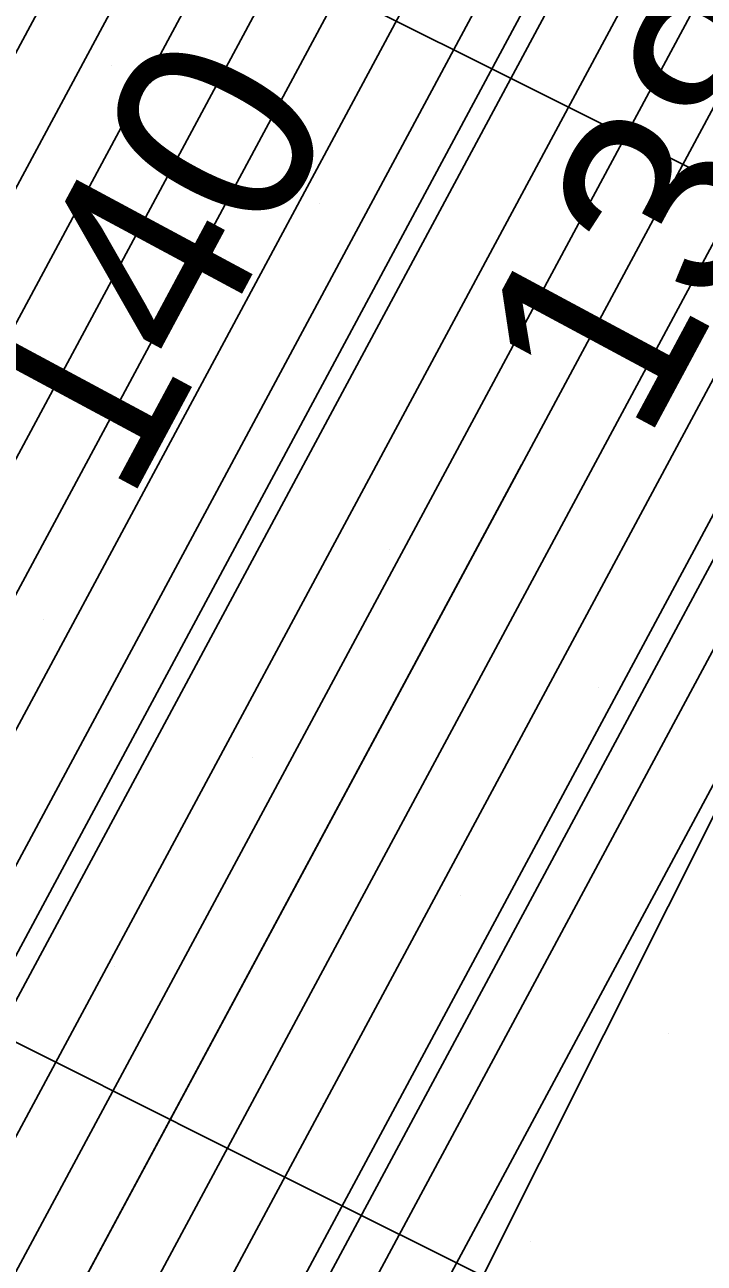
# Model space of a CAD drawing. Extents: x 2354170 to 2357230, y 866100 to 868290.
# Drawn here: x 2355665.91 to 2355672.71, y 867234.55 to 867246.95 of the extents above; entities that cross this region are included whole.
import ezdxf

# ---------------------------------------------------------------- set-up
doc = ezdxf.new("R2010")
doc.units = 0
for name, color, linetype in [('Default', 7, 'Continuous'), ('DTM Contours Major Text', 7, 'Continuous'), ('DTM Contours Minor', 7, 'Continuous'), ('Exist Structure Major Box Culvert or Tunnel Topo', 7, 'Continuous'), ('PH Exist DTM Breakline', 7, 'Continuous'), ('Scratch_Level_0', 7, 'Continuous'), ('Scratch_Level_4', 7, 'Continuous')]:
    doc.layers.add(name, color=color, linetype=linetype)

msp = doc.modelspace()

# ---------------------------------------------------------------- linework, layer by layer
at = {"layer": 'Default'}
for points in [[(2355645.869, 867326.417), (2355648.162, 867324.639), (2355651.924, 867322.582), (2355654.177, 867320.881), (2355661.947, 867313.437), (2355663.054, 867311.864), (2355663.902, 867310.351), (2355664.85, 867307.934), (2355669.257, 867301.131), (2355672.642, 867295.921), (2355674.479, 867290.724), (2355674.486, 867288.66), (2355674.325, 867284.67), (2355675.211, 867274.692), (2355674.412, 867269.33), (2355673.525, 867264.335), (2355672.29, 867259.158), (2355671.635, 867257.315), (2355670.537, 867251.395), (2355664.256, 867239.701)], [(2355657.943, 867229.951), (2355660.389, 867236.567), (2355668.914, 867252.44), (2355670.291, 867259.862), (2355670.665, 867260.915), (2355671.371, 867263.873), (2355672.639, 867271.014), (2355673.12, 867274.244), (2355672.027, 867286.554), (2355672.133, 867289.189), (2355672.129, 867290.552), (2355670.916, 867293.983), (2355666.489, 867300.798), (2355660.725, 867309.696), (2355660.58, 867310.066), (2355660.45, 867310.298), (2355660.28, 867310.538), (2355650.879, 867319.546)], [(2355627.875, 867171.447), (2355632.859, 867174.412), (2355638.568, 867181.563), (2355640.373, 867183.242), (2355646.893, 867192.968), (2355647.497, 867193.747), (2355647.941, 867194.308), (2355653.583, 867204.437), (2355661.979, 867220.21), (2355662.34, 867220.791), (2355662.503, 867221.116), (2355662.651, 867221.439), (2355663.081, 867222.602), (2355676.487, 867247.563), (2355676.564, 867247.975), (2355678.247, 867252.715), (2355678.899, 867255.447), (2355681.558, 867263.592), (2355682.07, 867268.67), (2355682.394, 867273.103), (2355682.876, 867276.335), (2355682.749, 867277.758), (2355683.111, 867286.719)], [(2355592.591, 867177.4), (2355599.978, 867175.998), (2355616.103, 867178.197), (2355617.647, 867178.412), (2355618.368, 867178.387), (2355626.99, 867181.887), (2355627.408, 867182.084), (2355633.834, 867188.06), (2355637.368, 867193.333), (2355640.541, 867197.424), (2355642.877, 867200.371), (2355646.873, 867207.545), (2355652.819, 867218.715), (2355655.364, 867222.81), (2355656.51, 867225.099), (2355657.552, 867227.378), (2355660.581, 867235.569), (2355669.455, 867252.091), (2355670.739, 867259.013), (2355671.207, 867260.329), (2355672.089, 867264.027), (2355673.23, 867270.452), (2355673.817, 867274.394), (2355672.793, 867285.926)], [(2355673.559, 867285.298), (2355674.514, 867274.543), (2355673.821, 867269.891), (2355672.807, 867264.181), (2355671.748, 867259.743), (2355671.187, 867258.164), (2355669.996, 867251.743), (2355660.773, 867234.572), (2355657.944, 867226.921), (2355656.971, 867224.793), (2355655.9, 867222.655), (2355653.523, 867218.83), (2355647.389, 867207.305)], [(2355675.09, 867284.041), (2355675.908, 867274.842), (2355675.003, 867268.769), (2355674.243, 867264.489), (2355672.831, 867258.572), (2355672.083, 867256.466), (2355671.078, 867251.046), (2355661.158, 867232.577), (2355658.729, 867226.007), (2355657.893, 867224.18), (2355656.974, 867222.344), (2355654.932, 867219.06), (2355648.421, 867206.827)], [(2355675.856, 867283.413), (2355676.604, 867274.991), (2355675.594, 867268.208), (2355674.961, 867264.643), (2355673.373, 867257.986), (2355672.531, 867255.617), (2355671.619, 867250.698), (2355661.35, 867231.579), (2355659.121, 867225.551), (2355658.354, 867223.873), (2355657.51, 867222.189), (2355655.637, 867219.175), (2355648.937, 867206.588)], [(2355676.622, 867282.785), (2355677.301, 867275.14), (2355676.186, 867267.647), (2355675.679, 867264.797), (2355673.914, 867257.4), (2355672.979, 867254.767), (2355672.16, 867250.35), (2355661.543, 867230.582), (2355659.513, 867225.094), (2355658.815, 867223.567), (2355658.047, 867222.034), (2355656.342, 867219.29), (2355649.454, 867206.349), (2355644.825, 867198.039), (2355643.216, 867196.01), (2355641.031, 867193.193), (2355636.349, 867186.207), (2355631.023, 867181.253), (2355629.212, 867178.985), (2355627.631, 867178.045), (2355621.235, 867175.416), (2355618.115, 867173.971), (2355603.582, 867171.567)], [(2355678.154, 867281.528), (2355678.695, 867275.439), (2355677.368, 867266.524), (2355677.116, 867265.105), (2355674.997, 867256.229), (2355673.876, 867253.069), (2355673.242, 867249.653), (2355661.927, 867228.587), (2355660.298, 867224.18), (2355659.737, 867222.954), (2355659.12, 867221.723), (2355657.751, 867219.52), (2355650.486, 867205.871), (2355645.604, 867197.107), (2355644.286, 867195.444), (2355642.497, 867193.137), (2355637.355, 867185.466), (2355632.909, 867181.331), (2355630.124, 867177.842), (2355627.692, 867176.395), (2355622.533, 867174.275), (2355618.004, 867172.177), (2355602.428, 867169.601)], [(2355678.92, 867280.9), (2355679.392, 867275.588), (2355677.959, 867265.963), (2355677.834, 867265.259), (2355675.539, 867255.643), (2355674.324, 867252.22), (2355673.783, 867249.304), (2355662.119, 867227.589), (2355660.69, 867223.723), (2355660.198, 867222.648), (2355659.657, 867221.568), (2355658.456, 867219.635), (2355651.002, 867205.632), (2355645.993, 867196.64), (2355644.821, 867195.161), (2355643.229, 867193.109), (2355637.858, 867185.095), (2355633.852, 867181.369), (2355630.58, 867177.27), (2355627.722, 867175.57), (2355623.182, 867173.704), (2355617.949, 867171.281)], [(2355617.837, 867169.487), (2355624.479, 867172.563), (2355627.784, 867173.921), (2355631.491, 867176.127), (2355635.739, 867181.447), (2355638.864, 867184.354), (2355644.695, 867193.052), (2355645.891, 867194.595), (2355646.772, 867195.707), (2355652.035, 867205.154), (2355659.865, 867219.865), (2355660.73, 867221.257), (2355661.12, 867222.035), (2355661.474, 867222.81), (2355662.504, 867225.594), (2355674.864, 867248.608), (2355675.22, 867250.522), (2355676.622, 867254.472), (2355678.631, 867262.891), (2355679.304, 867264.951), (2355679.433, 867266.235), (2355679.515, 867267.356), (2355680.785, 867275.887), (2355680.452, 867279.643)], [(2355617.782, 867168.59), (2355625.128, 867171.992), (2355627.814, 867173.096), (2355631.947, 867175.555), (2355636.682, 867181.485), (2355639.367, 867183.983), (2355645.427, 867193.024), (2355646.426, 867194.313), (2355647.162, 867195.241), (2355652.551, 867204.915), (2355660.57, 867219.98), (2355661.267, 867221.102), (2355661.581, 867221.729), (2355661.867, 867222.353), (2355662.696, 867224.597), (2355675.405, 867248.259), (2355675.668, 867249.673), (2355677.164, 867253.886), (2355678.72, 867260.409), (2355680.055, 867264.498), (2355680.312, 867267.047), (2355680.475, 867269.272), (2355681.482, 867276.036), (2355681.217, 867279.015)], [(2355677.745, 867273.591), (2355676.777, 867267.085), (2355676.397, 867264.951), (2355674.456, 867256.815), (2355673.427, 867253.918), (2355672.701, 867250.001), (2355661.735, 867229.584), (2355659.905, 867224.637), (2355659.276, 867223.261), (2355658.584, 867221.878), (2355657.046, 867219.405), (2355649.97, 867206.11), (2355645.214, 867197.573), (2355643.751, 867195.727), (2355641.764, 867193.165), (2355636.852, 867185.836), (2355635.272, 867184.367)], [(2355638.326, 867182.176), (2355639.87, 867183.612), (2355646.16, 867192.996), (2355646.961, 867194.03), (2355647.552, 867194.774), (2355653.067, 867204.676), (2355661.274, 867220.095), (2355661.804, 867220.946), (2355662.042, 867221.422), (2355662.259, 867221.896), (2355662.889, 867223.599), (2355675.946, 867247.911), (2355676.116, 867248.824), (2355677.705, 867253.3), (2355678.809, 867257.928), (2355680.807, 867264.045), (2355681.191, 867267.858), (2355681.435, 867271.187), (2355681.438, 867271.212)], [(2355673.227, 867222.154), (2355674.948, 867225.232), (2355675.395, 867226.299), (2355675.655, 867227.011), (2355677.335, 867230.109), (2355677.505, 867230.449), (2355677.625, 867230.713), (2355678.194, 867232.092), (2355678.394, 867232.611), (2355678.382, 867232.608), (2355678.368, 867233.108), (2355678.58, 867234.213), (2355677.33, 867236.083), (2355677.316, 867236.3), (2355675.147, 867243.712), (2355663.273, 867221.604)], [(2355670.881, 867242.547), (2355662.312, 867226.592), (2355661.082, 867223.266), (2355660.659, 867222.341), (2355660.194, 867221.412), (2355659.16, 867219.75), (2355651.519, 867205.393), (2355646.383, 867196.174), (2355645.356, 867194.878), (2355643.962, 867193.081), (2355638.361, 867184.724), (2355634.795, 867181.408), (2355631.035, 867176.699), (2355627.753, 867174.746), (2355623.83, 867173.134), (2355617.893, 867170.384), (2355609.975, 867169.074)]]:
    msp.add_lwpolyline(points, dxfattribs=at)
at = {"layer": 'DTM Contours Minor'}
for points in [[(2355625.993, 867171.232), (2355627.855, 867171.997), (2355632.555, 867174.793), (2355637.939, 867181.537), (2355640.038, 867183.489), (2355646.404, 867192.987), (2355647.14, 867193.936), (2355647.681, 867194.619), (2355653.239, 867204.596), (2355661.509, 867220.133), (2355661.983, 867220.895), (2355662.196, 867221.32), (2355662.389, 867221.744), (2355662.953, 867223.267), (2355676.127, 867247.795), (2355676.265, 867248.541), (2355677.886, 867253.105), (2355678.839, 867257.101), (2355681.057, 867263.894), (2355681.484, 867268.129), (2355681.755, 867271.826), (2355682.411, 867276.236), (2355682.239, 867278.177), (2355682.588, 867286.836)], [(2355677.133, 867282.366), (2355677.766, 867275.24), (2355676.58, 867267.273), (2355676.158, 867264.9), (2355674.275, 867257.01), (2355673.278, 867254.201), (2355672.52, 867250.117), (2355661.671, 867229.917), (2355659.775, 867224.789), (2355659.122, 867223.363), (2355658.405, 867221.93), (2355656.812, 867219.367), (2355649.798, 867206.19), (2355645.084, 867197.728), (2355643.573, 867195.821), (2355641.52, 867193.174), (2355636.684, 867185.96), (2355631.651, 867181.279), (2355629.516, 867178.604), (2355627.651, 867177.495), (2355621.667, 867175.036), (2355618.078, 867173.373), (2355601.357, 867170.607)], [(2355679.686, 867280.272), (2355680.088, 867275.738), (2355678.555, 867265.441), (2355678.554, 867265.423), (2355678.552, 867265.404), (2355678.542, 867265.372), (2355676.081, 867255.057), (2355674.772, 867251.371), (2355674.323, 867248.956), (2355662.312, 867226.592), (2355661.082, 867223.266), (2355660.659, 867222.341), (2355660.194, 867221.412), (2355659.16, 867219.75), (2355651.519, 867205.393), (2355646.383, 867196.174), (2355645.356, 867194.878), (2355643.962, 867193.081), (2355638.361, 867184.724), (2355634.795, 867181.408), (2355631.891, 867177.77)], [(2355591.376, 867178.615), (2355599.978, 867176.982), (2355612.149, 867178.642), (2355616.397, 867179.233), (2355618.381, 867179.165), (2355626.579, 867182.493), (2355627.322, 867182.843), (2355633.331, 867188.431), (2355636.635, 867193.361), (2355640.006, 867197.707), (2355642.487, 867200.838), (2355646.356, 867207.784), (2355652.114, 867218.601), (2355654.827, 867222.966), (2355656.049, 867225.405), (2355657.16, 867227.835), (2355660.389, 867236.567), (2355668.914, 867252.44), (2355670.291, 867259.862), (2355670.665, 867260.915), (2355670.726, 867261.171)]]:
    msp.add_lwpolyline(points, dxfattribs=at)
at = {"layer": 'Exist Structure Major Box Culvert or Tunnel Topo'}
msp.add_lwpolyline([(2355641.722, 867260.509), (2355647.142, 867257.936), (2355652.562, 867255.364), (2355657.982, 867252.791), (2355663.356, 867250.123), (2355668.723, 867247.441), (2355674.09, 867244.759), (2355679.46, 867242.082), (2355684.831, 867239.407)], dxfattribs=at)
at = {"layer": 'PH Exist DTM Breakline'}
msp.add_lwpolyline([(2355683.391, 867262.488), (2355679.027, 867251.87), (2355676.933, 867247.276), (2355654.796, 867203.098), (2355649.132, 867192.883), (2355642.436, 867181.722), (2355635.508, 867171.09), (2355628.146, 867163.924), (2355622.18, 867160.883), (2355617.021, 867159.445), (2355607.935, 867158.463), (2355596.945, 867159.519), (2355587.972, 867160.796), (2355570.473, 867165.79), (2355560.523, 867168.748), (2355530.961, 867184.663)], dxfattribs=at)
at = {"layer": 'Scratch_Level_0'}
for p, q in [((2355666.772, 867246.543), (2355666.772, 867246.543)), ((2355668.857, 867245.163), (2355668.857, 867245.163)), ((2355670.942, 867243.784), (2355670.942, 867243.784)), ((2355667.477, 867243.078), (2355667.477, 867243.078)), ((2355669.562, 867241.699), (2355669.562, 867241.699)), ((2355666.098, 867240.993), (2355666.098, 867240.993)), ((2355671.647, 867240.32), (2355671.647, 867240.32)), ((2355668.183, 867239.614), (2355668.183, 867239.614)), ((2355670.268, 867238.235), (2355670.268, 867238.235)), ((2355666.803, 867237.529), (2355666.803, 867237.529)), ((2355672.353, 867236.855), (2355672.353, 867236.855)), ((2355668.888, 867236.15), (2355668.888, 867236.15)), ((2355670.973, 867234.77), (2355670.973, 867234.77))]:
    msp.add_line(p, q, dxfattribs=at)
at = {"layer": 'Scratch_Level_4'}
msp.add_lwpolyline([(2355637.21, 867250.972), (2355639.455, 867249.873), (2355641.701, 867248.774), (2355643.944, 867247.671), (2355646.186, 867246.565), (2355648.427, 867245.458), (2355650.666, 867244.345), (2355652.905, 867243.233), (2355655.141, 867242.116), (2355657.377, 867240.998), (2355659.613, 867239.878), (2355661.847, 867238.757), (2355664.081, 867237.636), (2355666.316, 867236.516), (2355668.551, 867235.395), (2355670.789, 867234.28), (2355673.028, 867233.168), (2355675.268, 867232.059), (2355677.511, 867230.954), (2355679.754, 867229.851), (2355681.998, 867228.748), (2355684.241, 867227.644)], dxfattribs=at)

# ---------------------------------------------------------------- texts
at = {"layer": 'Default'}
msp.add_text('138', height=2, rotation=61.7599, dxfattribs=at).set_placement((2355672.12, 867242.74))
at = {"layer": 'DTM Contours Major Text'}
msp.add_text('140', height=2, rotation=61.7599, dxfattribs=at).set_placement((2355666.939, 867242.13))

doc.saveas('drawing.dxf')
